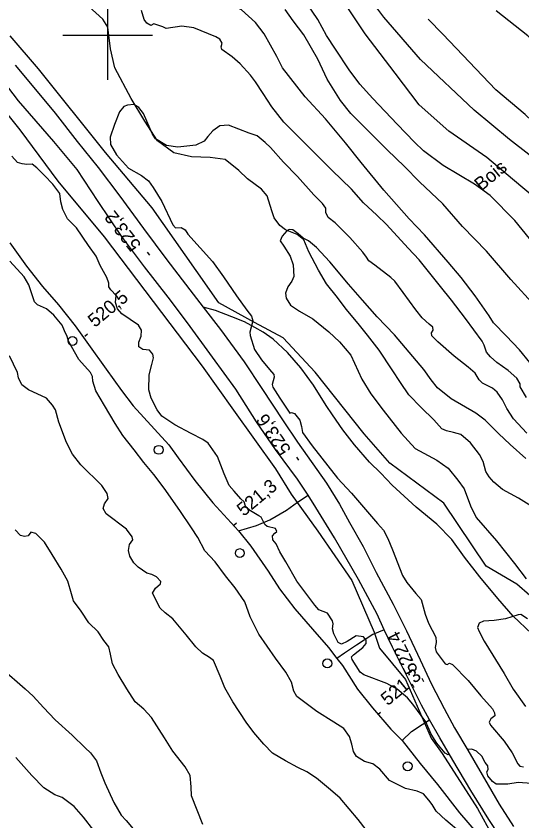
# Model space of a CAD drawing. Extents: x 347059 to 352153, y 6073752 to 6078601.
# Drawn here: x 350069.3 to 350238.6, y 6077137.1 to 6077406.3 of the extents above; entities that cross this region are included whole.
import ezdxf

# ---------------------------------------------------------------- set-up
doc = ezdxf.new("R2010")
doc.units = 0
for name, color, linetype in [('Level 1', 7, 'Continuous'), ('Level 2', 7, 'Continuous'), ('Level 21', 7, 'Continuous'), ('Level 22', 7, 'Continuous'), ('Level 3', 7, 'Continuous'), ('Level 36', 7, 'Continuous'), ('Level 4', 7, 'Continuous'), ('Level 44', 7, 'Continuous'), ('Level 61', 7, 'Continuous')]:
    doc.layers.add(name, color=color, linetype=linetype)

msp = doc.modelspace()

# ---------------------------------------------------------------- linework, layer by layer
at = {"layer": 'Level 1'}
for points in [[(350256.07, 6077317.46), (350252.03, 6077320.38), (350245.06, 6077327.13), (350236.3, 6077337.97), (350228.02, 6077346.3), (350222.75, 6077350.06), (350212.29, 6077356.33), (350205.66, 6077361.23), (350202.72, 6077364.12), (350196.87, 6077370.18), (350188.77, 6077378.77), (350184.41, 6077383.53), (350180.78, 6077388.36), (350176.19, 6077395.32), (350173.2, 6077399.87), (350170.28, 6077405.15), (350166.52, 6077410.79)], [(350160.73, 6077335), (350159.94, 6077334.49), (350158.36, 6077332.67), (350157.76, 6077331.12), (350158.92, 6077329.4), (350161.02, 6077326.06), (350162.07, 6077323.18), (350162.26, 6077319.22), (350161.66, 6077317.67), (350160.29, 6077315.75), (350159.49, 6077313.63), (350159.69, 6077311.93), (350161.17, 6077309.67), (350164.21, 6077307.63), (350168.68, 6077305.02), (350174.01, 6077300.72), (350177.52, 6077297.32), (350181.36, 6077292.86), (350185.07, 6077284.83), (350188.06, 6077279.95), (350192.17, 6077274.51), (350198.2, 6077266.78), (350202.87, 6077261.65), (350210.17, 6077257.74), (350213.98, 6077255.12), (350217.2, 6077251.08), (350219.35, 6077248.17), (350221.45, 6077242.56), (350223.36, 6077238.65), (350230.13, 6077230.83), (350236.18, 6077223.24), (350240.04, 6077218.11)], [(350239.96, 6077258.29), (350234.66, 6077263.03), (350230.81, 6077266.69), (350226.29, 6077271.14), (350223.21, 6077273.55), (350214.95, 6077278.28), (350210.36, 6077282.01), (350208.26, 6077284.69), (350205.86, 6077288.06), (350202.09, 6077292.44), (350195.93, 6077299.68), (350190.18, 6077305.78), (350185.27, 6077311.36), (350180.62, 6077316.62), (350174.35, 6077324.15), (350169.87, 6077328.88), (350167.21, 6077331.11), (350165.38, 6077332.01), (350163.75, 6077333.48), (350161.97, 6077334.81), (350160.73, 6077335)], [(350090.3, 6077291.51), (350086.85, 6077297.61), (350086.35, 6077299.19), (350085.5, 6077301.02), (350084.73, 6077302.92), (350081.9, 6077306.32), (350079.46, 6077308.45), (350076.49, 6077309.75), (350075.41, 6077310.73), (350073.62, 6077316.45), (350071.96, 6077319.09), (350067.18, 6077324.35)], [(350218.18, 6077133.07), (350213.13, 6077137.36), (350209.96, 6077140.37), (350208.55, 6077142.56), (350207.44, 6077144.05), (350205.72, 6077146.12), (350203.6, 6077147.05), (350199.62, 6077147.95), (350194.27, 6077150.66), (350191.02, 6077154.41), (350188.75, 6077156.16), (350185.95, 6077156.94), (350183.31, 6077158.66), (350182.22, 6077160.3), (350181.65, 6077162.76), (350180.95, 6077165.39), (350179.06, 6077167.98), (350175.66, 6077170.14), (350169.96, 6077173.76), (350163.29, 6077178.71), (350162.29, 6077180.56), (350161.47, 6077183.49), (350159.59, 6077186.88), (350156.14, 6077191.53), (350150.52, 6077199.59), (350147.62, 6077205.35), (350145.9, 6077210.34), (350142.67, 6077215.03), (350139.39, 6077219.14), (350135.94, 6077223.78), (350132.47, 6077227.47), (350130.18, 6077231.86), (350127.99, 6077235.13), (350124.14, 6077240.91), (350118.84, 6077248.42), (350115.45, 6077252.98), (350112.01, 6077256.96), (350108.83, 6077261.28), (350105.02, 6077266.02), (350102.47, 6077270.06), (350098.86, 6077276.03), (350095.96, 6077280.97), (350095.03, 6077284.2), (350094.9, 6077285.82), (350094.22, 6077287.13), (350090.3, 6077291.51)], [(350240.48, 6077204.75), (350238.25, 6077206.14), (350237.36, 6077206.08), (350233.15, 6077204.65), (350229.39, 6077204.13), (350225.82, 6077203.88), (350224.35, 6077203.22), (350223.76, 6077201.81), (350224.3, 6077200.52), (350226.05, 6077197.28), (350232.66, 6077186.4), (350235.69, 6077181.14), (350239.85, 6077175.33)]]:
    msp.add_lwpolyline(points, dxfattribs=at)
at = {"layer": 'Level 2'}
for points in [[(350292.81, 6077312.79), (350273.59, 6077332.49), (350257.32, 6077347.32), (350234.52, 6077365.03), (350222.62, 6077374.82), (350204.7, 6077391.83), (350192.36, 6077405.99), (350183.34, 6077418.11), (350174.07, 6077433.72), (350162.08, 6077457.09), (350151.14, 6077473.43), (350143.97, 6077486.52), (350133.65, 6077500.18), (350123.48, 6077512.38), (350113.75, 6077520.21), (350098.06, 6077532.62), (350086.52, 6077542.63), (350076.73, 6077555.65), (350065.76, 6077571.37), (350057.49, 6077581.94)], [(350227.73, 6077306.03), (350223.03, 6077312.81), (350218.34, 6077318.93), (350213.92, 6077324.07), (350205.99, 6077333.12), (350200.93, 6077338.54), (350192.4, 6077348.15), (350184.85, 6077357.36), (350179.63, 6077363.97), (350172.85, 6077371.95), (350166.08, 6077379.27), (350158.52, 6077389), (350156.54, 6077392.82), (350152.37, 6077400.4), (350149.45, 6077404.24), (350144.73, 6077408.46), (350139.05, 6077411.24)], [(350283.34, 6077301.57), (350278.53, 6077306.38), (350273.49, 6077311.78), (350269.46, 6077316.29), (350266.71, 6077320.39), (350263.79, 6077324.87), (350261.7, 6077327.53), (350259.35, 6077329.71), (350250.94, 6077338.04), (350244.37, 6077344.31), (350235.51, 6077351.73), (350226.92, 6077358.99), (350214.17, 6077367.86), (350204.2, 6077376.61), (350196.17, 6077387.21), (350186.21, 6077400.45), (350179.19, 6077410.81)], [(350149.48, 6077384.3), (350147.72, 6077386.58), (350144.34, 6077390.32), (350141.64, 6077392.75), (350138.13, 6077395.19), (350137.92, 6077396.09), (350138.27, 6077397.29), (350137.52, 6077398.67), (350136.12, 6077399.39), (350128.77, 6077402.4), (350124.78, 6077402.99), (350119.49, 6077402.24), (350118.43, 6077402.7), (350115.44, 6077403.71), (350114.36, 6077403.23), (350113.05, 6077404.01), (350112.14, 6077405.25), (350111.33, 6077408.17)], [(350243.04, 6077309.29), (350234.95, 6077318.19), (350226.78, 6077327.68), (350218.78, 6077335.99), (350212.11, 6077343.52), (350204.39, 6077350.86), (350199.31, 6077355.98), (350193.56, 6077361.61), (350186.13, 6077368.91), (350181.4, 6077373.78), (350177.94, 6077378.1), (350173.44, 6077385.28), (350170.35, 6077391.88), (350165.58, 6077400.03), (350162.08, 6077404.71), (350159.39, 6077408.59)], [(350309.45, 6077341.6), (350300.79, 6077346.2), (350292.1, 6077350.52), (350283.58, 6077356.53), (350275.26, 6077363.24), (350264.37, 6077372.77), (350254.56, 6077383.18), (350246.99, 6077393.08), (350240.67, 6077399.69), (350229.97, 6077408.04)], [(350302.34, 6077320.55), (350296.83, 6077325.4), (350289.39, 6077331.01), (350277.84, 6077339.77), (350269.46, 6077345.92), (350260.52, 6077353.69), (350251.12, 6077362.65), (350239.76, 6077373.39), (350229.86, 6077381.69), (350212.13, 6077400.29), (350207.23, 6077405.35)], [(350225.29, 6077297.61), (350219.7, 6077305.14), (350215.08, 6077311.34), (350211.4, 6077315.91), (350204.25, 6077324.82), (350200.51, 6077328.67), (350193.26, 6077336.57), (350190.11, 6077339.7), (350185.59, 6077343.84), (350181.63, 6077348.44), (350174.97, 6077354.82), (350166.59, 6077363.11), (350158.96, 6077370.82), (350154.91, 6077376), (350152.04, 6077380.42), (350149.48, 6077384.3)], [(350119.62, 6077363.01), (350115.95, 6077365.32), (350114.99, 6077366.8), (350112, 6077373.78), (350110.36, 6077375.76), (350108.76, 6077376.71), (350106.6, 6077376.55), (350105.38, 6077376.08), (350103.88, 6077374.32), (350102.2, 6077370.03), (350100.75, 6077365.79), (350100.88, 6077363.37), (350102.96, 6077359.9), (350106.94, 6077355.44), (350111.34, 6077353.06), (350113.66, 6077351.24), (350115.21, 6077349.05), (350118.12, 6077344.26), (350121.77, 6077336.48), (350122.62, 6077335.45), (350124.55, 6077335.56), (350125.87, 6077334.78), (350126.77, 6077333.38), (350135.06, 6077324.22), (350138.76, 6077319.13), (350143.13, 6077312.73), (350146.57, 6077307.96), (350148.07, 6077305.99), (350148.51, 6077304.38), (350147.5, 6077300.65), (350147.71, 6077299.46), (350149.16, 6077294.8), (350151.48, 6077291.37), (350154.18, 6077288.12), (350155.56, 6077286.46), (350155.69, 6077285.5), (350155, 6077283.08), (350155.21, 6077282.19), (350157.57, 6077278.54), (350160.91, 6077273.55), (350161.45, 6077273.72), (350162.52, 6077273.4), (350164.28, 6077271.11), (350164.89, 6077269.09), (350165.21, 6077267.09), (350168.38, 6077262.63), (350176.89, 6077251.75), (350181.56, 6077246.78), (350190.29, 6077236.61), (350192.28, 6077234.37), (350193.78, 6077231.6), (350195.32, 6077227.8), (350198.67, 6077219.23), (350200.07, 6077216.91), (350203.16, 6077213.18), (350204.96, 6077211.19), (350206.24, 6077206.24), (350207.41, 6077203.21), (350209.83, 6077198.53), (350209.88, 6077196.84), (350209.56, 6077195.12), (350209.94, 6077193.7), (350212.93, 6077189.61), (350213.65, 6077189.4), (350214.44, 6077189.91)], [(350240.34, 6077266.84), (350235.79, 6077271.66), (350233.62, 6077275.08), (350232.14, 6077277.99), (350230.4, 6077280.57), (350228.76, 6077281.89), (350225.45, 6077283.59), (350224.3, 6077284.65), (350222.98, 6077286.89), (350220.66, 6077288.86), (350215.94, 6077292.59), (350210.5, 6077297.34), (350208.49, 6077299.43), (350208.37, 6077300.39), (350208.89, 6077301.22), (350208.78, 6077302.32), (350207.55, 6077303.32), (350205.25, 6077305.43), (350203.08, 6077308.04), (350198.93, 6077313.84), (350196.14, 6077317.68), (350194.71, 6077318.91), (350189.43, 6077322.98), (350187.43, 6077324.41), (350186.61, 6077325.73), (350185.37, 6077327.38), (350181.06, 6077332.23), (350176.16, 6077337.14), (350173.83, 6077338.97), (350173.03, 6077340.58), (350173.03, 6077342.04), (350171.86, 6077343.6), (350168.98, 6077346.57), (350163.47, 6077352.71), (350158.86, 6077357.45), (350154.48, 6077362.38), (350152.73, 6077364), (350150.01, 6077366.3), (350147.37, 6077367.2), (350140.41, 6077369.89), (350137.52, 6077369.65), (350135.21, 6077367.9), (350133.54, 6077366.01), (350132.28, 6077364.45), (350129.5, 6077363.11), (350123.4, 6077362.51), (350119.62, 6077363.01)], [(350086.56, 6077338.54), (350084.95, 6077341.61), (350084.26, 6077344.22), (350083.95, 6077347.02), (350081.61, 6077350.16), (350078.81, 6077353.04), (350076.27, 6077355.61), (350074.7, 6077356.85), (350072.84, 6077356.66), (350071.32, 6077356.88), (350069.82, 6077357.38), (350067.82, 6077359.46)], [(350183.16, 6077199.03), (350180.16, 6077197.12), (350178.23, 6077196.21), (350177.18, 6077196.83), (350175.7, 6077199.74), (350175.19, 6077201.32), (350175.43, 6077202.98), (350175.24, 6077204.02), (350173.51, 6077206.59), (350170.67, 6077207.74), (350169.35, 6077209.32), (350166.93, 6077212.4), (350163.28, 6077217.28), (350159.65, 6077223.75), (350157.55, 6077227.09), (350156.41, 6077229.75), (350155.29, 6077231.1), (350155.13, 6077232.43), (350155.88, 6077233.31), (350156.54, 6077233.97), (350156.18, 6077234.88), (350153.3, 6077235.59), (350152.63, 6077236.24), (350151.34, 6077238.77), (350150.57, 6077239.21), (350147.78, 6077240.79), (350146.09, 6077242.34), (350145.65, 6077243.84), (350144.56, 6077244.82), (350142.31, 6077247.36), (350140.67, 6077249.34), (350138.91, 6077253.23), (350136.69, 6077258.99), (350133.6, 6077263.51), (350131.8, 6077264.7), (350127.87, 6077266.68), (350122.49, 6077269.6), (350118.06, 6077272.49), (350116.58, 6077274.6), (350114.54, 6077278.52), (350113.79, 6077281.36), (350113.84, 6077286.31), (350114.7, 6077289.81), (350115.29, 6077292.01), (350115.05, 6077293.27), (350113.93, 6077294.62), (350111.74, 6077294.83), (350110.43, 6077295.75), (350110.43, 6077297.21), (350111.15, 6077299.26), (350111.27, 6077301.22), (350110.26, 6077302.92), (350104.67, 6077306.72), (350103.29, 6077308.38), (350102.62, 6077310.49), (350102.78, 6077312.88), (350101.06, 6077314.79), (350100.35, 6077315.81), (350100.4, 6077317.04), (350099.63, 6077318.94), (350097.44, 6077322.86), (350096.06, 6077325.98), (350093.55, 6077329.64), (350089.5, 6077335.49), (350086.56, 6077338.54)], [(350241.28, 6077290.41), (350237.81, 6077294.74), (350233.41, 6077299.38), (350229.12, 6077303.72), (350227.73, 6077306.03)], [(350240.16, 6077278.78), (350238.07, 6077282.26), (350238.03, 6077283.29), (350236.96, 6077285.21), (350234.04, 6077287.75), (350230.26, 6077290.51), (350228.16, 6077292.38), (350226.76, 6077293.9), (350226.04, 6077296.23), (350225.29, 6077297.61)], [(350148.85, 6077166.66), (350146.38, 6077170.12), (350141.89, 6077176.99), (350139.16, 6077181.57), (350137.63, 6077185.52), (350135.42, 6077190.79), (350134.04, 6077191.8), (350131.75, 6077193.26), (350129.51, 6077195.3), (350126.29, 6077199.34), (350121.72, 6077204.68), (350119.26, 6077206.67), (350117.5, 6077208.3), (350114.97, 6077213.3), (350116.02, 6077214.96), (350117.64, 6077216.41), (350117.72, 6077217.14), (350116.33, 6077218.81), (350114.78, 6077219.54), (350113.05, 6077220), (350110.22, 6077221.95), (350108.67, 6077223.49), (350107.41, 6077225.65), (350106.93, 6077227.53), (350107.28, 6077229.54), (350108.39, 6077231.12), (350108.2, 6077232.16), (350106.24, 6077234.69), (350099.51, 6077239.87), (350098.5, 6077241.57), (350098.95, 6077243.14), (350100.1, 6077245), (350099.82, 6077246.64), (350098.01, 6077249.3), (350090.94, 6077256.19), (350088.2, 6077259.81), (350086.22, 6077263.65), (350083.65, 6077270.48), (350082.51, 6077274.61), (350081.49, 6077276.17), (350079.43, 6077278.48), (350073.44, 6077281.32), (350071.24, 6077282.99), (350070.08, 6077285.36), (350069.73, 6077287.08), (350067.11, 6077292.66)], [(350131.77, 6077135.93), (350128.05, 6077145.45), (350127.92, 6077148.54), (350127.62, 6077152.3), (350125.91, 6077155.18), (350121.77, 6077160.49), (350118.95, 6077164.86), (350114.6, 6077171.73), (350112.06, 6077174.46), (350109.2, 6077176.94), (350106.38, 6077181.31), (350103.46, 6077186.13), (350101.59, 6077189.68), (350100.87, 6077192.83), (350100.3, 6077195.3), (350098.66, 6077197.43), (350096.8, 6077200.32), (350093.63, 6077203.34), (350091.06, 6077207.25), (350088.53, 6077210.78), (350087.86, 6077213.04), (350086.59, 6077217.34), (350084.39, 6077221.29), (350081.41, 6077226.18), (350078.78, 6077230.32), (350075.9, 6077233.3), (350074.24, 6077233.68), (350073.38, 6077232.44), (350072.1, 6077232.2), (350070.73, 6077232.55), (350069, 6077234.47)], [(350214.37, 6077159.37), (350213.9, 6077159.24), (350212.92, 6077159.82), (350210.15, 6077163.15), (350208.23, 6077166.11), (350206.5, 6077170.29), (350202.14, 6077176.19), (350200.36, 6077178.33), (350196.88, 6077181.22), (350193.45, 6077183.08), (350185.69, 6077185.94), (350184.53, 6077186.85), (350181.85, 6077191.05), (350181.64, 6077191.95), (350182.3, 6077192.61), (350185.43, 6077195.16), (350186.52, 6077196.44), (350186.55, 6077197.54), (350185.56, 6077198.73), (350183.16, 6077199.03)], [(350214.44, 6077189.91), (350215.35, 6077189.45), (350220.65, 6077184.05), (350224.94, 6077178.9), (350228.79, 6077174.58), (350229.48, 6077173.28), (350229.52, 6077172.25), (350228.24, 6077171.2), (350227.68, 6077170.09), (350228.1, 6077169.1), (350232.67, 6077163.77), (350235.38, 6077159.85), (350237.23, 6077156.17), (350237.97, 6077155.44), (350239.21, 6077155.25)], [(350064.47, 6077188.22), (350072.36, 6077181.3), (350075, 6077178.78), (350078.48, 6077175.07), (350082.36, 6077170.88), (350088.08, 6077165.79), (350092.4, 6077161.56), (350094.22, 6077159.84), (350096.26, 6077157.22), (350097.71, 6077153.19), (350099.01, 6077149.84), (350102.06, 6077143.24), (350104.46, 6077139.04), (350106.12, 6077137.19), (350108.52, 6077134.47)], [(350186.53, 6077134.12), (350183.77, 6077137.61), (350177.82, 6077144.77), (350174.61, 6077147.5), (350169.89, 6077151.39), (350166.63, 6077153.54), (350163.66, 6077154.99), (350159.44, 6077157.16), (350155.11, 6077159.77), (350152.23, 6077162.75), (350148.85, 6077166.66)], [(350241.9, 6077149.58), (350237.43, 6077149.94), (350233.97, 6077149.39), (350230.06, 6077149.41), (350228.74, 6077150.33), (350227.23, 6077152.16), (350226.92, 6077153.51), (350227.3, 6077154.35), (350227.27, 6077155.52), (350226.34, 6077156.63), (350225.23, 6077158.78), (350223.4, 6077160.49), (350221.83, 6077161.08), (350220.36, 6077161.03)], [(350098.73, 6077129.42), (350091.83, 6077138.39), (350088.77, 6077141.92), (350084.77, 6077144.95), (350082.26, 6077145.85), (350078.56, 6077148.19), (350074.52, 6077152.26), (350069.19, 6077158.35)]]:
    msp.add_lwpolyline(points, dxfattribs=at)
at = {"layer": 'Level 21'}
for points in [[(350156.19, 6077261.38), (350149.81, 6077270.56), (350142.88, 6077281.57), (350135.02, 6077292.27), (350126.64, 6077303.7), (350120.16, 6077312.29), (350112.26, 6077322.5), (350104.6, 6077332.77), (350096.8, 6077344.29), (350089.73, 6077355.03), (350081.88, 6077364.38), (350070.06, 6077378.04), (350061.38, 6077389.28)], [(350068.99, 6077389.97), (350074.72, 6077383.13), (350082.33, 6077373.88), (350089.76, 6077364.4), (350096.81, 6077355.72), (350104.03, 6077346.14), (350111.9, 6077335.33), (350119.79, 6077324.77), (350128.53, 6077313.36)], [(350128.53, 6077313.36), (350131.94, 6077308.95), (350137.69, 6077301.53), (350145.68, 6077290.65), (350151.53, 6077281.77), (350158.68, 6077270.94), (350163.56, 6077263.76), (350173.23, 6077250.13), (350177.52, 6077243.05), (350180.93, 6077236.94), (350185.44, 6077228.94), (350189.89, 6077220.15), (350195.53, 6077209.61), (350200.05, 6077200.72), (350204.6, 6077190.97), (350208.39, 6077182.87), (350212.61, 6077174.69), (350216.04, 6077168.28), (350220.5, 6077160.8), (350227.38, 6077149.04), (350231.02, 6077142.73), (350235.77, 6077135.25)], [(350234.24, 6077127.39), (350227.53, 6077137.61), (350221.49, 6077147.27), (350215.47, 6077157.46), (350211.21, 6077164.88), (350207.73, 6077170.96), (350204.98, 6077175.77), (350200.41, 6077185), (350195.29, 6077195.25), (350192.56, 6077201.08), (350190.14, 6077206.27), (350183.95, 6077217.91), (350175.88, 6077231.83), (350169.7, 6077241.93), (350167.04, 6077246.06), (350163.55, 6077251.46), (350156.19, 6077261.38)]]:
    msp.add_lwpolyline(points, dxfattribs=at)
at = {"layer": 'Level 22'}
for points in [[(350067.22, 6077330.48), (350072.76, 6077322.73), (350078.18, 6077315.91), (350083.55, 6077309.79), (350089.1, 6077302.7), (350093.56, 6077296.48), (350099.48, 6077288.21), (350104.61, 6077281.07), (350108.53, 6077275.96), (350115.67, 6077268.19), (350120.47, 6077262.91), (350123.57, 6077258.6), (350129.14, 6077250.93), (350135.22, 6077243.46), (350143.72, 6077234.14), (350147.92, 6077229.04), (350153.74, 6077220.62), (350157.51, 6077214.79), (350162.61, 6077208.06), (350168.55, 6077201.2), (350173.87, 6077195.1), (350176.73, 6077191.47), (350178.6, 6077189.09), (350183.62, 6077181.19), (350188.65, 6077174.91), (350194.77, 6077167.84), (350198.5, 6077164.03), (350204.56, 6077156.31), (350210.33, 6077149.31), (350217.77, 6077139.83), (350224, 6077132.54)], [(350241.84, 6077199.75), (350235.75, 6077205.61), (350230.56, 6077211.54), (350224.6, 6077218.77), (350219.44, 6077225.31), (350215.15, 6077231.24), (350210.2, 6077236.33), (350203.29, 6077242.03), (350195.24, 6077249.37), (350191.42, 6077253.46), (350187.56, 6077257.16), (350182.56, 6077262.87), (350178.72, 6077267.98), (350175.19, 6077272.98), (350173.1, 6077276.05), (350168.86, 6077282.9), (350164.6, 6077288.62), (350160.11, 6077293.79), (350155.32, 6077298.26), (350152.02, 6077300.56), (350149.26, 6077302.2), (350145.75, 6077304.03), (350141.54, 6077305.73), (350136.08, 6077307.87), (350131.94, 6077308.95)], [(350143.72, 6077234.14), (350149.81, 6077235.9), (350154.3, 6077237.82), (350159.82, 6077241.1), (350163.53, 6077243.78), (350167.04, 6077246.06)], [(350192.56, 6077201.08), (350188.71, 6077199.47), (350183.29, 6077195.9), (350179.21, 6077193.22), (350176.73, 6077191.47)], [(350198.5, 6077164.03), (350201.71, 6077166.97), (350205.2, 6077169.39), (350207.73, 6077170.96)]]:
    msp.add_lwpolyline(points, dxfattribs=at)
at = {"layer": 'Level 3'}
for p, q in [((350114.04, 6077326.41), (350113.3, 6077327.35)), ((350092.29, 6077299.27), (350093.21, 6077300.04)), ((350163.94, 6077257.75), (350163.27, 6077258.74)), ((350142.15, 6077236.06), (350143.07, 6077236.83)), ((350205.81, 6077183.64), (350205.28, 6077184.71)), ((350190.35, 6077172.71), (350191.27, 6077173.48))]:
    msp.add_line(p, q, dxfattribs=at)
at = {"layer": 'Level 36'}
for centre in [(350088.18, 6077297.66), (350117.06, 6077261.24), (350144.2, 6077226.68), (350173.49, 6077189.78), (350200.41, 6077155.39)]:
    msp.add_circle(centre, 1.5, dxfattribs=at)
at = {"layer": 'Level 4'}
msp.add_lwpolyline([(350244.28, 6077240.8), (350237.5, 6077245.07), (350232.16, 6077247.93), (350229.28, 6077250.44), (350227.7, 6077252.18), (350226.58, 6077253.99), (350225.68, 6077257.33), (350224.45, 6077259.64), (350221.38, 6077263.63), (350218.23, 6077266.36), (350215.77, 6077267), (350213.43, 6077267.59), (350211.8, 6077268.32), (350209.16, 6077271.25), (350204.96, 6077275.35), (350200.83, 6077279.64), (350197.95, 6077283.77), (350195.23, 6077287.97), (350190.8, 6077294.6), (350186.94, 6077299.64), (350183.79, 6077303.55), (350179.79, 6077308.32), (350176.92, 6077312.16), (350173.19, 6077316.78), (350170.51, 6077321.38), (350167.3, 6077327.52), (350165.62, 6077331.45), (350163.4, 6077333.25), (350159.54, 6077334.87), (350157.6, 6077336.23), (350155.7, 6077338.81), (350154.88, 6077341.16), (350153.35, 6077346.24), (350151.49, 6077348.41), (350146.72, 6077351.86), (350143.92, 6077354.72), (350139.27, 6077358.38), (350134.23, 6077359.06), (350128.02, 6077359.2), (350122.08, 6077360.6), (350116.62, 6077364.63), (350112.45, 6077371.21), (350107.87, 6077378.8), (350102.41, 6077389.04), (350100.95, 6077395.39), (350099.98, 6077402.58), (350098.29, 6077405.31), (350093.66, 6077409.59)], dxfattribs=at)
at = {"layer": 'Level 44'}
for points in [[(350316.19, 6077129.13), (350304.2, 6077146.2), (350289.65, 6077160.43), (350273, 6077180.46), (350261.04, 6077191.91), (350249.98, 6077204.97), (350236.96, 6077216.27), (350226.68, 6077222.28), (350212.53, 6077243.41), (350194.38, 6077256.81), (350185.85, 6077266.61), (350169.48, 6077287.2), (350158.69, 6077298.67), (350149.15, 6077303.79), (350137.17, 6077310.44), (350129.6, 6077321.21), (350114.82, 6077342.22), (350099.2, 6077360.68), (350076.8, 6077388.68), (350067.34, 6077399.68)], [(350055.68, 6077386.68), (350070.51, 6077368.28), (350083.27, 6077351.12), (350098.79, 6077332.44), (350112.35, 6077314.49), (350131.62, 6077289.21), (350142.07, 6077274.46), (350156.11, 6077254.88)], [(350156.11, 6077254.88), (350161.4, 6077246.45), (350170.35, 6077234), (350181.75, 6077217.5), (350189.13, 6077200.29), (350190.94, 6077194.85), (350199.72, 6077184.37), (350208.28, 6077164.83), (350211.91, 6077159.7), (350223.82, 6077141.29), (350228.76, 6077132.06)]]:
    msp.add_lwpolyline(points, dxfattribs=at)
at = {"layer": 'Level 61'}
for p, q in [((350100, 6077385), (350100, 6077415)), ((350085, 6077400), (350115, 6077400))]:
    msp.add_line(p, q, dxfattribs=at)

# ---------------------------------------------------------------- texts
at = {"layer": 'Level 3'}
for s, rotation, p in [('523,2', 128.1463, (350111.41, 6077329.84)), ('520,5', 39.62, (350095.65, 6077301.98)), ('523,6', 124.3502, (350161.54, 6077261.35)), ('521,3', 39.62, (350145.51, 6077238.78)), ('522,4', 116.4932, (350203.94, 6077187.54)), ('521,3', 39.62, (350193.71, 6077175.42))]:
    msp.add_text(s, height=4.5, rotation=rotation, dxfattribs=at).set_placement(p)
at = {"layer": 'Level 44'}
msp.add_text('Bois', height=4.5, rotation=39.568, dxfattribs=at).set_placement((350225.03, 6077347.6))

doc.saveas('drawing.dxf')
